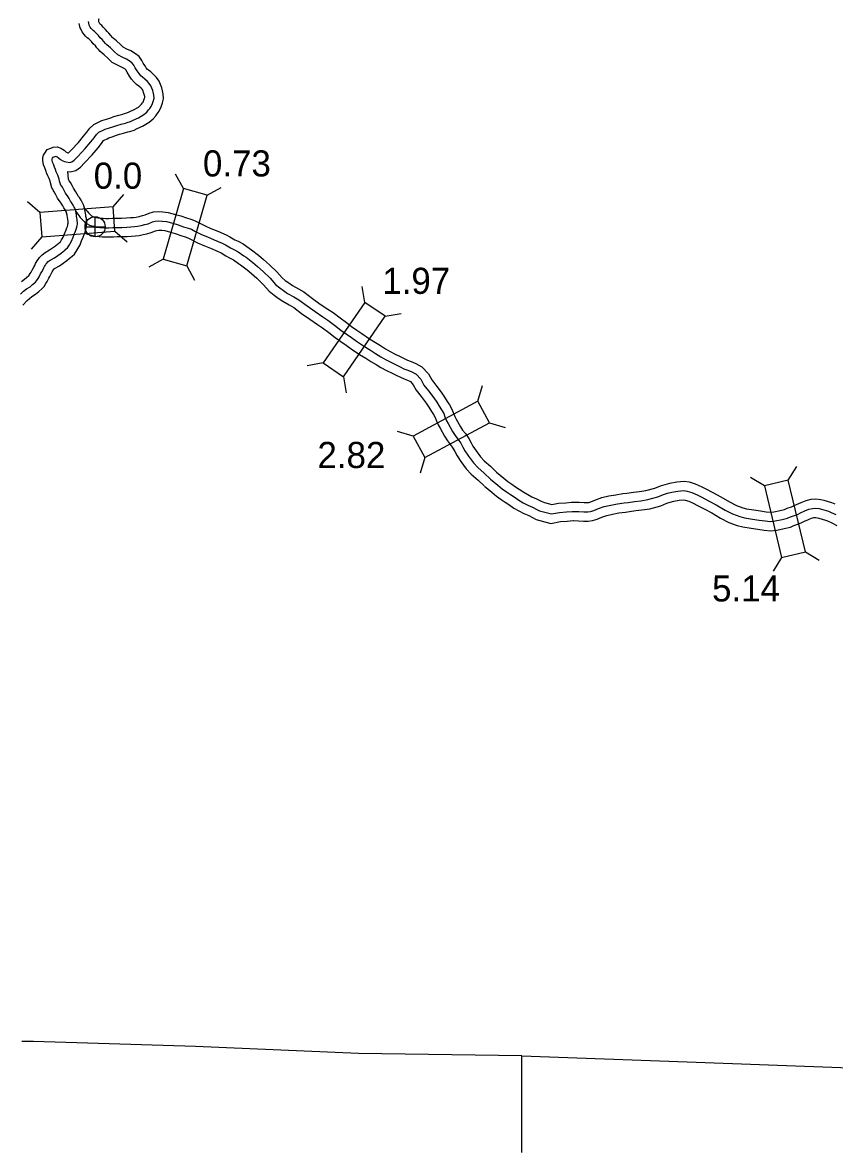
# Model space of a CAD drawing. Extents: x -83719 to 153526, y -11835 to 11446.
# Drawn here: x 8899 to 9337, y -3150 to -2541 of the extents above; entities that cross this region are included whole.
import ezdxf

# ---------------------------------------------------------------- set-up
doc = ezdxf.new("R2010")
doc.units = 0
for name, color, linetype in [('Level 10', 7, 'Continuous'), ('Level 11', 7, 'Continuous'), ('Level 2', 7, 'Continuous'), ('Level 20', 7, 'Continuous'), ('Level 25', 7, 'Continuous'), ('Level 26', 7, 'Continuous'), ('Level 58', 7, 'Continuous'), ('Level 59', 7, 'Continuous')]:
    doc.layers.add(name, color=color, linetype=linetype)

msp = doc.modelspace()

# ---------------------------------------------------------------- linework, layer by layer
at = {"layer": 'Level 10'}
for points in [[(8940.57, -2541.9), (8940.05, -2540.8), (8940.05, -2539.42), (8940.2, -2538.88)], [(8922.77, -2644.14), (8922.45, -2643.16), (8922.34, -2642.93), (8921.89, -2642.14), (8921.09, -2640.93), (8920.51, -2640.01), (8919.64, -2638.52), (8919.19, -2637.7), (8917.75, -2635.72), (8916.68, -2633.66), (8915.98, -2632.32), (8915.63, -2631.77), (8915.13, -2630.98), (8914.69, -2630.24), (8913.86, -2627.59), (8913.76, -2626.67), (8913.27, -2625.26), (8912.54, -2623.69), (8911.82, -2622.15), (8911.61, -2621.35), (8910.86, -2619.42), (8910.13, -2617.81), (8909.77, -2615.48), (8909.88, -2613.94), (8910.24, -2612.68), (8910.82, -2611.6), (8912.19, -2609.6), (8914.09, -2608.83), (8915.32, -2608.34), (8917.56, -2608.18), (8919.48, -2608.82), (8921.35, -2610), (8922.26, -2610.82), (8922.92, -2611.21), (8923.25, -2611.37), (8923.62, -2611.42), (8925, -2609.88), (8928.99, -2605.74), (8931.81, -2602.36), (8933.5, -2600.23), (8935.07, -2598.04), (8937.23, -2596.1), (8940.09, -2594.73), (8941.54, -2594.02), (8944.13, -2593.17), (8946.42, -2592.45), (8948.17, -2591.82), (8950.71, -2591.13), (8952.9, -2590.52), (8953.84, -2590.23), (8955.12, -2589.84), (8956.3, -2589.21), (8959.07, -2588.01), (8961.33, -2586.67), (8962.32, -2585.84), (8963.02, -2585.05), (8963.56, -2584.38), (8963.85, -2583.97), (8964.3, -2582.95), (8964.66, -2581.86), (8964.74, -2581.48), (8964.72, -2580.96), (8964.34, -2579.31), (8963.66, -2577.62), (8963.28, -2577.08), (8962.74, -2576.48), (8961.56, -2575.41), (8960.35, -2574.46), (8959.06, -2573.27), (8957.7, -2571.65), (8956.52, -2570), (8955.19, -2567.95), (8954.58, -2566.68), (8954.41, -2566.45), (8954.02, -2566.15), (8952.66, -2565.29), (8950.87, -2564.54), (8947.27, -2562.63), (8944.78, -2560.31), (8942.93, -2558.57), (8940.8, -2556.81), (8939.8, -2555.68), (8938.96, -2554.67), (8938.11, -2553.76), (8937, -2552.62), (8935.98, -2551.39), (8935.51, -2550.86), (8935.07, -2550.43), (8934.67, -2549.98), (8934.55, -2549.89), (8933.77, -2549.28), (8932.86, -2548.41), (8932.01, -2547.51), (8931.03, -2546.16), (8930.38, -2544.82), (8929.93, -2543.93), (8929.46, -2541.66)], [(8932.45, -2641.55), (8931.73, -2639.35), (8931.17, -2638.24), (8930.42, -2636.9), (8929.49, -2635.5), (8929.07, -2634.83), (8928.34, -2633.58), (8927.65, -2632.34), (8926.29, -2630.45), (8925.55, -2629.04), (8924.65, -2627.31), (8924.07, -2626.4), (8923.86, -2626.07), (8923.7, -2625.57), (8923.28, -2621.45), (8924.58, -2621.6), (8927.55, -2620.93), (8930.09, -2619.18), (8932.32, -2616.7), (8936.43, -2612.42), (8939.58, -2608.66), (8941.48, -2606.25), (8942.55, -2604.77), (8942.85, -2604.5), (8944.45, -2603.73), (8945.32, -2603.3), (8947.19, -2602.69), (8949.61, -2601.93), (8951.18, -2601.36), (8953.36, -2600.77), (8955.7, -2600.12), (8956.74, -2599.8), (8958.99, -2599.12), (8960.66, -2598.21), (8963.61, -2596.94), (8967.13, -2594.86), (8969.33, -2593.02), (8970.68, -2591.48), (8971.54, -2590.41), (8972.57, -2588.95), (8973.64, -2586.57), (8974.34, -2584.45), (8974.79, -2582.29), (8974.67, -2579.61), (8973.91, -2576.32), (8972.51, -2572.81), (8971.1, -2570.82), (8969.84, -2569.42), (8968.01, -2567.76), (8966.83, -2566.84), (8966.32, -2566.36), (8965.61, -2565.52), (8964.79, -2564.37), (8963.91, -2563.02), (8963.2, -2561.55), (8961.69, -2559.44), (8959.76, -2557.95), (8957.31, -2556.4), (8955.17, -2555.5), (8953.12, -2554.41), (8951.61, -2553), (8949.53, -2551.06), (8947.8, -2549.62), (8947.39, -2549.16), (8946.44, -2548.03), (8945.35, -2546.87), (8944.46, -2545.95), (8943.54, -2544.84), (8942.76, -2543.97), (8942.33, -2543.54), (8941.53, -2542.65), (8940.71, -2542.01), (8940.57, -2541.9)], [(8898.21, -2680.65), (8899.94, -2679.54), (8901.03, -2678.63), (8902.28, -2677.52), (8902.45, -2677.33), (8902.98, -2676.46), (8903.43, -2675.76), (8904.17, -2674.26), (8904.93, -2672.96), (8905.49, -2672.02), (8905.92, -2671.07), (8906.27, -2670.43), (8906.68, -2669.56), (8907.56, -2668.29), (8908.07, -2667.72), (8909.38, -2666.27), (8911.05, -2665.03), (8913.44, -2663.73), (8916.6, -2661.52), (8917.96, -2660.36), (8918.45, -2660.03), (8918.8, -2659.7), (8919.26, -2659.28), (8919.93, -2658.3), (8920.27, -2657.75), (8920.78, -2656.81), (8921.46, -2655.03), (8922.35, -2652.95), (8922.81, -2651.84), (8923.07, -2651.11), (8923.26, -2650.39), (8923.36, -2649.85), (8923.43, -2649.26), (8923.46, -2648.97), (8923.42, -2648.56), (8923.39, -2648.25), (8923.2, -2647.26), (8923.04, -2646.06), (8922.95, -2645.35), (8922.88, -2644.96), (8922.61, -2643.7), (8922.55, -2643.09)], [(8899.05, -2693.54), (8901.33, -2691.06), (8902.64, -2689.85), (8903.95, -2688.85), (8905.87, -2687.62), (8907.57, -2686.2), (8909.24, -2684.7), (8910.46, -2683.42), (8911.46, -2681.76), (8912.13, -2680.72), (8912.98, -2679.01), (8913.55, -2678.04), (8914.38, -2676.64), (8914.88, -2675.53), (8915.19, -2674.97), (8915.38, -2674.57), (8915.42, -2674.5), (8915.51, -2674.4), (8916.13, -2673.72), (8916.44, -2673.48), (8918.71, -2672.24), (8922.73, -2669.44), (8924.02, -2668.34), (8924.72, -2667.86), (8925.57, -2667.06), (8926.83, -2665.94), (8928.35, -2663.71), (8928.94, -2662.73), (8929.89, -2661), (8930.73, -2658.78), (8931.56, -2656.85), (8932.15, -2655.42), (8932.63, -2654.08), (8933.03, -2652.6), (8933.26, -2651.33), (8933.38, -2650.26), (8933.49, -2649.01), (8933.38, -2647.62), (8933.28, -2646.73), (8933.07, -2645.65), (8932.96, -2644.78), (8932.84, -2643.89), (8932.71, -2643.08), (8932.51, -2642.14), (8932.45, -2641.55)]]:
    msp.add_lwpolyline(points, dxfattribs=at)
at = {"layer": 'Level 11'}
for points in [[(8932.61, -2641.49), (8932.67, -2641.58), (8933.01, -2642.02), (8933.7, -2642.79), (8934.51, -2643.67), (8935.2, -2644.43), (8935.72, -2645.01), (8935.97, -2645.26), (8936.01, -2645.28), (8936.76, -2645.64), (8937.72, -2645.9), (8938.74, -2646.19), (8939.58, -2646.45), (8940.92, -2646.56), (8942.38, -2646.65), (8943.71, -2646.71), (8945.29, -2646.71), (8947.44, -2646.61), (8949.75, -2646.54), (8952.29, -2646.54), (8954.84, -2646.41), (8957.01, -2646.31), (8958.74, -2646.16), (8960.05, -2646), (8961.81, -2645.61), (8963.61, -2645.23), (8964.97, -2644.86), (8967.2, -2643.91), (8969.47, -2643.22), (8972.36, -2643.08), (8974.57, -2643.16), (8977.38, -2643.45), (8981.34, -2644.53), (8984.29, -2645.38), (8987.22, -2646.45), (8989.63, -2647.14), (8992.02, -2647.99), (8994.06, -2649.11), (8997.41, -2650.8), (9000.47, -2652.11), (9004.15, -2653.58), (9008.67, -2655.57), (9010.67, -2656.57), (9013.4, -2658.19), (9015.06, -2659.05), (9017.74, -2660.42), (9021.12, -2662.75), (9022.37, -2663.63), (9026.18, -2666.59), (9028.87, -2668.81), (9032.06, -2671.72), (9035.98, -2675.57), (9038.84, -2678.78), (9040.53, -2680.19), (9042.46, -2681.51), (9044.47, -2682.91), (9047.59, -2684.66), (9050.62, -2686.36), (9055.24, -2689.86), (9059.41, -2692.87), (9063.49, -2695.58), (9066.38, -2697.49), (9070.11, -2700.29), (9073.47, -2702.87), (9076.32, -2704.93), (9079.07, -2706.93), (9081.82, -2708.83), (9085.87, -2711.63), (9089.11, -2713.53), (9091.91, -2715.3), (9094.67, -2717), (9097.02, -2718.41), (9099.75, -2719.86), (9102.51, -2721.24), (9104.66, -2722.25), (9106.51, -2723.13), (9108.5, -2723.88), (9110.89, -2724.96), (9114.19, -2726.66), (9117.7, -2730.5), (9119.51, -2733.79), (9121.71, -2736.65), (9124.63, -2740.47), (9126.4, -2743.06), (9127.82, -2745.34), (9129.1, -2747.28), (9130.55, -2749.89), (9131.29, -2751.94), (9131.94, -2753.53), (9132.74, -2754.87), (9135.04, -2759.14), (9136.12, -2760.85), (9137.67, -2762.74), (9139.46, -2765.35), (9140.73, -2767.66), (9141.71, -2769.5), (9143.41, -2771.95), (9145.83, -2775.29), (9147.81, -2777.41), (9151.22, -2780.37), (9154.69, -2783.64)], [(8932.52, -2654.7), (8933.29, -2655.06), (8935.06, -2655.54), (8935.9, -2655.78), (8937.66, -2656.32), (8940.18, -2656.54), (8941.84, -2656.64), (8943.5, -2656.71), (8945.52, -2656.71), (8947.82, -2656.61), (8949.91, -2656.54), (8952.55, -2656.54), (8955.32, -2656.4), (8957.67, -2656.29), (8959.79, -2656.1), (8961.75, -2655.86), (8963.91, -2655.38), (8965.96, -2654.95), (8968.26, -2654.32), (8970.61, -2653.33), (8971.2, -2653.15), (8972.43, -2653.09), (8973.88, -2653.14), (8975.53, -2653.31), (8978.63, -2654.16), (8981.19, -2654.9), (8984.13, -2655.96), (8986.57, -2656.67), (8987.91, -2657.15), (8989.4, -2657.96), (8993.18, -2659.87), (8996.64, -2661.35), (9000.28, -2662.81), (9004.42, -2664.62), (9005.88, -2665.35), (9008.54, -2666.93), (9010.47, -2667.93), (9012.59, -2669.02), (9015.4, -2670.96), (9016.42, -2671.68), (9019.93, -2674.39), (9022.31, -2676.36), (9025.18, -2678.99), (9028.73, -2682.47), (9031.87, -2685.99), (9034.5, -2688.18), (9036.78, -2689.74), (9039.16, -2691.4), (9042.7, -2693.38), (9045.13, -2694.74), (9049.3, -2697.9), (9053.72, -2701.09), (9057.96, -2703.91), (9060.61, -2705.67), (9064.07, -2708.26), (9067.5, -2710.89), (9070.45, -2713.02), (9073.29, -2715.09), (9076.14, -2717.06), (9080.48, -2720.06), (9083.91, -2722.08), (9086.63, -2723.78), (9089.46, -2725.54), (9092.11, -2727.13), (9095.17, -2728.75), (9098.14, -2730.23), (9100.38, -2731.29), (9102.59, -2732.34), (9104.66, -2733.12), (9106.53, -2733.97), (9108.02, -2734.73), (9109.51, -2736.36), (9111.11, -2739.27), (9113.78, -2742.74), (9116.52, -2746.33), (9118.03, -2748.54), (9119.41, -2750.73), (9120.53, -2752.46), (9121.42, -2754.04), (9121.95, -2755.53), (9122.97, -2758.01), (9124.04, -2759.81), (9126.41, -2764.2), (9128, -2766.7), (9129.66, -2768.74), (9130.93, -2770.6), (9131.93, -2772.42), (9133.16, -2774.72), (9135.26, -2777.74), (9138.1, -2781.66), (9140.86, -2784.62), (9144.51, -2787.79), (9147.84, -2790.92)], [(9154.49, -2783.46), (9158.33, -2786.7), (9160.55, -2788.52), (9162.68, -2790.01), (9164.73, -2791.38), (9166.75, -2792.73), (9169.14, -2794.37), (9171.3, -2795.59), (9173.52, -2796.78), (9176.06, -2797.84), (9178.56, -2799.14), (9179.44, -2799.6), (9180.34, -2799.83), (9184.23, -2800.88), (9187.79, -2800.22), (9191.86, -2800), (9194.93, -2799.7), (9195.76, -2799.65), (9199.02, -2799.72), (9201.8, -2799.88), (9203.4, -2799.91), (9204.16, -2799.82), (9205.34, -2799.48), (9207.54, -2798.56), (9211.15, -2797.2), (9215.1, -2796.32), (9218.86, -2795.66), (9222.61, -2795.1), (9224.78, -2794.83), (9228.27, -2794.32), (9231.58, -2793.95), (9235.01, -2793.44), (9239.77, -2792.12), (9242.86, -2790.89), (9245.33, -2790.09), (9247.88, -2789.44), (9251.67, -2788.75), (9255.59, -2788.46), (9258.33, -2788.81), (9261.6, -2789.78), (9264.8, -2791.21), (9267.39, -2792.58), (9271.11, -2794.49), (9275.41, -2796.83), (9280.07, -2799.59), (9283.79, -2801.48), (9287.19, -2802.72), (9289.23, -2803.23), (9293.25, -2803.89), (9296.8, -2804.38), (9299.88, -2804.82), (9302.21, -2805.04), (9304.03, -2804.87), (9307.34, -2804.17), (9309.8, -2803.58), (9311.18, -2803), (9313.45, -2802.23), (9315.02, -2801.58), (9316.27, -2800.97), (9318.7, -2799.81), (9321.42, -2798.74), (9324.05, -2798.15), (9326.6, -2797.89), (9329.38, -2798.27), (9330.91, -2798.63), (9335, -2799.88), (9336.86, -2800.57)], [(9148.04, -2791.1), (9151.93, -2794.39), (9154.5, -2796.5), (9157.04, -2798.27), (9159.18, -2799.7), (9161.16, -2801.02), (9163.83, -2802.85), (9166.47, -2804.35), (9169.24, -2805.83), (9171.82, -2806.9), (9173.92, -2808), (9175.83, -2809), (9177.8, -2809.51), (9183.82, -2811.12), (9188.97, -2810.17), (9192.61, -2809.98), (9195.73, -2809.67), (9195.97, -2809.66), (9198.62, -2809.71), (9201.43, -2809.88), (9203.89, -2809.92), (9206.12, -2809.66), (9208.67, -2808.93), (9211.24, -2807.85), (9214.01, -2806.81), (9217.05, -2806.13), (9220.47, -2805.53), (9223.96, -2805.01), (9226.12, -2804.74), (9229.54, -2804.24), (9232.88, -2803.87), (9237.09, -2803.24), (9242.97, -2801.61), (9246.26, -2800.3), (9248.11, -2799.7), (9250.01, -2799.21), (9252.94, -2798.69), (9255.33, -2798.51), (9256.26, -2798.63), (9258.11, -2799.18), (9260.43, -2800.21), (9262.77, -2801.45), (9266.44, -2803.33), (9270.47, -2805.52), (9275.26, -2808.36), (9279.8, -2810.67), (9284.25, -2812.29), (9287.2, -2813.03), (9291.76, -2813.78), (9295.4, -2814.28), (9298.71, -2814.76), (9302.22, -2815.08), (9305.53, -2814.77), (9309.54, -2813.93), (9312.92, -2813.11), (9314.73, -2812.35), (9316.98, -2811.59), (9319.13, -2810.7), (9320.61, -2809.97), (9322.69, -2808.99), (9324.36, -2808.32), (9325.65, -2808.04), (9326.43, -2807.96), (9327.57, -2808.11), (9328.3, -2808.29), (9331.8, -2809.36), (9333, -2809.8), (9335.26, -2810.86), (9337.98, -2812.32)]]:
    msp.add_lwpolyline(points, dxfattribs=at)
at = {"layer": 'Level 2'}
for points in [[(9168.06, -3150.25), (9168.04, -3098.15), (9079.96, -3096.96), (8992.12, -3093.1), (8904.85, -3090.52), (8898.56, -3090.53)], [(9168.04, -3098.15), (9257.21, -3101.38), (9344.94, -3104.63), (9432.94, -3107.82), (9519.11, -3111.1)]]:
    msp.add_lwpolyline(points, dxfattribs=at)
at = {"layer": 'Level 20'}
for p, q in [((8985.65, -2630.6), (8981.39, -2622.9)), ((8998.34, -2634.24), (9006.04, -2629.98)), ((8947.68, -2640.46), (8953.41, -2633.79)), ((8908.19, -2643.46), (8901.52, -2637.73)), ((8948.68, -2653.63), (8955.36, -2659.36)), ((8909.19, -2656.63), (8903.46, -2663.3)), ((8974.71, -2668.66), (8967.01, -2672.92)), ((8987.39, -2672.3), (8991.65, -2680)), ((9083.49, -2691.99), (9081.91, -2683.34)), ((9094.35, -2699.5), (9103.01, -2697.91)), ((9060.98, -2724.58), (9052.33, -2726.16)), ((9071.85, -2732.08), (9073.43, -2740.73)), ((9144.37, -2745.26), (9146.9, -2736.83)), ((9150.63, -2756.87), (9159.06, -2759.4)), ((9109.51, -2764.05), (9101.08, -2761.52)), ((9115.78, -2775.67), (9113.25, -2784.1)), ((9311.76, -2787.89), (9316.35, -2780.38)), ((9298.92, -2790.97), (9291.42, -2786.38)), ((9308.18, -2829.47), (9303.59, -2836.98)), ((9321.02, -2826.39), (9328.52, -2830.98))]:
    msp.add_line(p, q, dxfattribs=at)
for points in [[(8985.65, -2630.6), (8974.71, -2668.66), (8987.39, -2672.3), (8998.34, -2634.24)], [(8909.19, -2656.63), (8948.68, -2653.63), (8947.68, -2640.46), (8908.19, -2643.46)], [(9083.49, -2691.99), (9060.98, -2724.58), (9071.85, -2732.08), (9094.35, -2699.5)], [(9144.37, -2745.26), (9109.51, -2764.05), (9115.78, -2775.67), (9150.63, -2756.87)], [(9298.92, -2790.97), (9308.18, -2829.47), (9321.02, -2826.39), (9311.76, -2787.89)]]:
    msp.add_lwpolyline(points, close=True, dxfattribs=at)
at = {"layer": 'Level 26'}
for p, q in [((8937.97, -2656.64), (8937.97, -2645.8)), ((8932.55, -2651.22), (8943.39, -2651.22))]:
    msp.add_line(p, q, dxfattribs=at)
msp.add_circle((8937.97, -2651.22), 5.42, dxfattribs=at)
at = {"layer": 'Level 59'}
for points in [[(8927.53, -2642.59), (8927.09, -2641.25), (8926.76, -2640.58), (8926.16, -2639.52), (8925.29, -2638.22), (8924.79, -2637.42), (8923.99, -2636.05), (8923.42, -2635.02), (8922.02, -2633.08), (8921.12, -2631.35), (8920.32, -2629.81), (8919.85, -2629.08), (8919.38, -2628.35), (8919.28, -2628.18), (8918.78, -2626.58), (8918.68, -2625.58), (8917.91, -2623.38), (8917.07, -2621.58), (8916.54, -2620.44), (8916.17, -2619.01), (8915.87, -2618.51), (8915.47, -2617.47), (8914.97, -2616.37), (8914.8, -2615.27), (8914.83, -2614.8), (8914.9, -2614.57), (8915.1, -2614.2), (8915.46, -2613.67), (8915.96, -2613.47), (8916.46, -2613.27), (8916.92, -2613.23), (8917.32, -2613.37), (8918.32, -2614), (8919.29, -2614.87), (8920.52, -2615.6), (8921.52, -2616.1), (8922.32, -2616.3), (8924.31, -2616.53), (8925.51, -2616.26), (8926.77, -2615.39), (8928.66, -2613.29), (8932.71, -2609.08), (8935.7, -2605.51), (8937.49, -2603.24), (8938.81, -2601.4), (8940.04, -2600.3), (8942.27, -2599.23), (8943.43, -2598.66), (8945.66, -2597.93), (8948.02, -2597.19), (8949.68, -2596.59), (8952.04, -2595.95), (8954.3, -2595.32), (8955.29, -2595.01), (8957.05, -2594.48), (8958.48, -2593.71), (8961.34, -2592.47), (8964.23, -2590.77), (8965.82, -2589.43), (8966.85, -2588.26), (8967.55, -2587.4), (8968.21, -2586.46), (8968.97, -2584.76), (8969.5, -2583.16), (8969.76, -2581.89), (8969.69, -2580.29), (8969.12, -2577.82), (8968.09, -2575.22), (8967.19, -2573.95), (8966.29, -2572.95), (8964.79, -2571.58), (8963.59, -2570.65), (8962.69, -2569.82), (8961.66, -2568.58), (8960.65, -2567.18), (8959.55, -2565.48), (8958.89, -2564.11), (8958.05, -2562.95), (8956.89, -2562.05), (8954.99, -2560.85), (8953.02, -2560.02), (8950.19, -2558.52), (8948.2, -2556.65), (8946.23, -2554.82), (8944.3, -2553.22), (8943.6, -2552.42), (8942.7, -2551.35), (8941.73, -2550.32), (8940.73, -2549.28), (8939.76, -2548.12), (8939.13, -2547.42), (8938.7, -2546.98), (8938.1, -2546.32), (8937.63, -2545.95), (8937.03, -2545.48), (8936.4, -2544.88), (8935.87, -2544.32), (8935.33, -2543.58), (8934.86, -2542.62), (8934.7, -2542.28), (8934.36, -2540.65)], [(8897.79, -2687.52), (8899.42, -2686.02), (8901.08, -2684.75), (8902.91, -2683.58), (8904.3, -2682.41), (8905.76, -2681.11), (8906.46, -2680.38), (8907.22, -2679.11), (8907.78, -2678.24), (8908.58, -2676.64), (8909.24, -2675.5), (8909.94, -2674.33), (8910.4, -2673.3), (8910.73, -2672.7), (8911.03, -2672.06), (8911.49, -2671.4), (8911.79, -2671.06), (8912.75, -2669.99), (8913.75, -2669.26), (8916.07, -2667.99), (8919.66, -2665.48), (8920.99, -2664.35), (8921.59, -2663.95), (8922.18, -2663.38), (8923.05, -2662.61), (8924.14, -2661.01), (8924.6, -2660.24), (8925.33, -2658.9), (8926.09, -2656.9), (8926.95, -2654.9), (8927.48, -2653.63), (8927.85, -2652.6), (8928.14, -2651.49), (8928.31, -2650.59), (8928.41, -2649.76), (8928.47, -2648.99), (8928.4, -2648.09), (8928.34, -2647.49), (8928.13, -2646.46), (8928, -2645.42), (8927.9, -2644.62), (8927.8, -2644.02), (8927.56, -2642.92), (8927.53, -2642.59)], [(8927.56, -2642.92), (8928.6, -2644.49), (8929.16, -2645.22), (8930, -2646.15), (8930.83, -2647.05), (8931.5, -2647.79), (8932.1, -2648.45), (8932.86, -2649.22), (8933.63, -2649.69), (8935.03, -2650.35), (8936.39, -2650.72), (8937.32, -2650.98), (8938.62, -2651.38), (8940.55, -2651.55), (8942.11, -2651.65), (8943.61, -2651.71), (8945.4, -2651.71), (8947.63, -2651.61), (8949.83, -2651.54), (8952.42, -2651.54), (8955.08, -2651.4), (8957.34, -2651.3), (8959.27, -2651.13), (8960.9, -2650.93), (8962.86, -2650.49), (8964.79, -2650.09), (8966.62, -2649.59), (8968.91, -2648.62), (8970.34, -2648.18), (8972.4, -2648.08), (8974.23, -2648.15), (8976.46, -2648.38), (8979.98, -2649.34), (8982.74, -2650.14), (8985.67, -2651.21), (8988.1, -2651.9), (8989.97, -2652.57), (8991.73, -2653.54), (8995.29, -2655.33), (8998.55, -2656.73), (9002.21, -2658.2), (9006.54, -2660.09), (9008.27, -2660.96), (9010.97, -2662.56), (9012.77, -2663.49), (9015.16, -2664.72), (9018.26, -2666.86), (9019.39, -2667.66), (9023.06, -2670.49), (9025.59, -2672.59), (9028.62, -2675.35), (9032.35, -2679.02), (9035.35, -2682.39), (9037.52, -2684.19), (9039.62, -2685.62), (9041.81, -2687.15), (9045.14, -2689.02), (9047.87, -2690.55), (9052.27, -2693.88), (9056.57, -2696.98), (9060.73, -2699.75), (9063.49, -2701.58), (9067.09, -2704.28), (9070.49, -2706.88), (9073.39, -2708.98), (9076.18, -2711.01), (9078.98, -2712.94), (9083.18, -2715.84), (9086.51, -2717.81), (9089.27, -2719.54), (9092.07, -2721.27), (9094.56, -2722.77), (9097.46, -2724.3), (9100.32, -2725.73), (9102.52, -2726.77), (9104.55, -2727.73), (9106.58, -2728.5), (9108.71, -2729.46), (9111.11, -2730.7), (9113.61, -2733.43), (9115.31, -2736.53), (9117.74, -2739.7), (9120.58, -2743.4), (9122.21, -2745.8), (9123.61, -2748.03), (9124.82, -2749.87), (9125.98, -2751.97), (9126.62, -2753.74), (9127.46, -2755.77), (9128.39, -2757.34), (9130.73, -2761.67), (9132.06, -2763.77), (9133.66, -2765.74), (9135.2, -2767.97), (9136.33, -2770.04), (9137.43, -2772.11), (9139.33, -2774.84), (9141.97, -2778.48), (9144.34, -2781.01), (9147.87, -2784.08), (9151.27, -2787.28)], [(9151.27, -2787.28), (9155.13, -2790.54), (9157.53, -2792.51), (9159.86, -2794.14), (9161.96, -2795.54), (9163.96, -2796.88), (9166.49, -2798.61), (9168.88, -2799.97), (9171.38, -2801.31), (9173.94, -2802.37), (9176.24, -2803.57), (9177.64, -2804.3), (9179.07, -2804.67), (9184.03, -2806), (9188.38, -2805.19), (9192.24, -2804.99), (9195.33, -2804.69), (9195.86, -2804.65), (9198.82, -2804.72), (9201.62, -2804.88), (9203.64, -2804.91), (9205.14, -2804.74), (9207, -2804.21), (9209.39, -2803.2), (9212.58, -2802), (9216.07, -2801.23), (9219.66, -2800.59), (9223.29, -2800.05), (9225.45, -2799.79), (9228.91, -2799.28), (9232.23, -2798.91), (9236.05, -2798.34), (9241.37, -2796.87), (9244.56, -2795.6), (9246.72, -2794.89), (9248.95, -2794.32), (9252.3, -2793.72), (9255.46, -2793.48), (9257.29, -2793.72), (9259.85, -2794.48), (9262.62, -2795.71), (9265.08, -2797.01), (9268.78, -2798.91), (9272.94, -2801.18), (9277.67, -2803.97), (9281.79, -2806.07), (9285.72, -2807.5), (9288.22, -2808.13), (9292.51, -2808.83), (9296.1, -2809.33), (9299.29, -2809.79), (9302.22, -2810.06), (9304.78, -2809.82), (9308.44, -2809.05), (9311.36, -2808.35), (9312.96, -2807.68), (9315.22, -2806.91), (9317.08, -2806.14), (9318.44, -2805.47), (9320.7, -2804.4), (9322.89, -2803.53), (9324.85, -2803.09), (9326.51, -2802.93), (9328.48, -2803.19), (9329.61, -2803.46), (9333.4, -2804.62), (9334.93, -2805.19), (9337.49, -2806.39)]]:
    msp.add_lwpolyline(points, dxfattribs=at)

# ---------------------------------------------------------------- texts
at = {"layer": 'Level 25'}
msp.add_text('0.0', height=14.08, dxfattribs=at).set_placement((8937.22, -2630.72))
at = {"layer": 'Level 58'}
for s, p in [('0.73', (8996.13, -2624.11)), ('1.97', (9092.84, -2687.4)), ('2.82', (9057.87, -2781.28)), ('5.14', (9270.67, -2853.23))]:
    msp.add_text(s, height=14.08, dxfattribs=at).set_placement(p)

doc.saveas('drawing.dxf')
